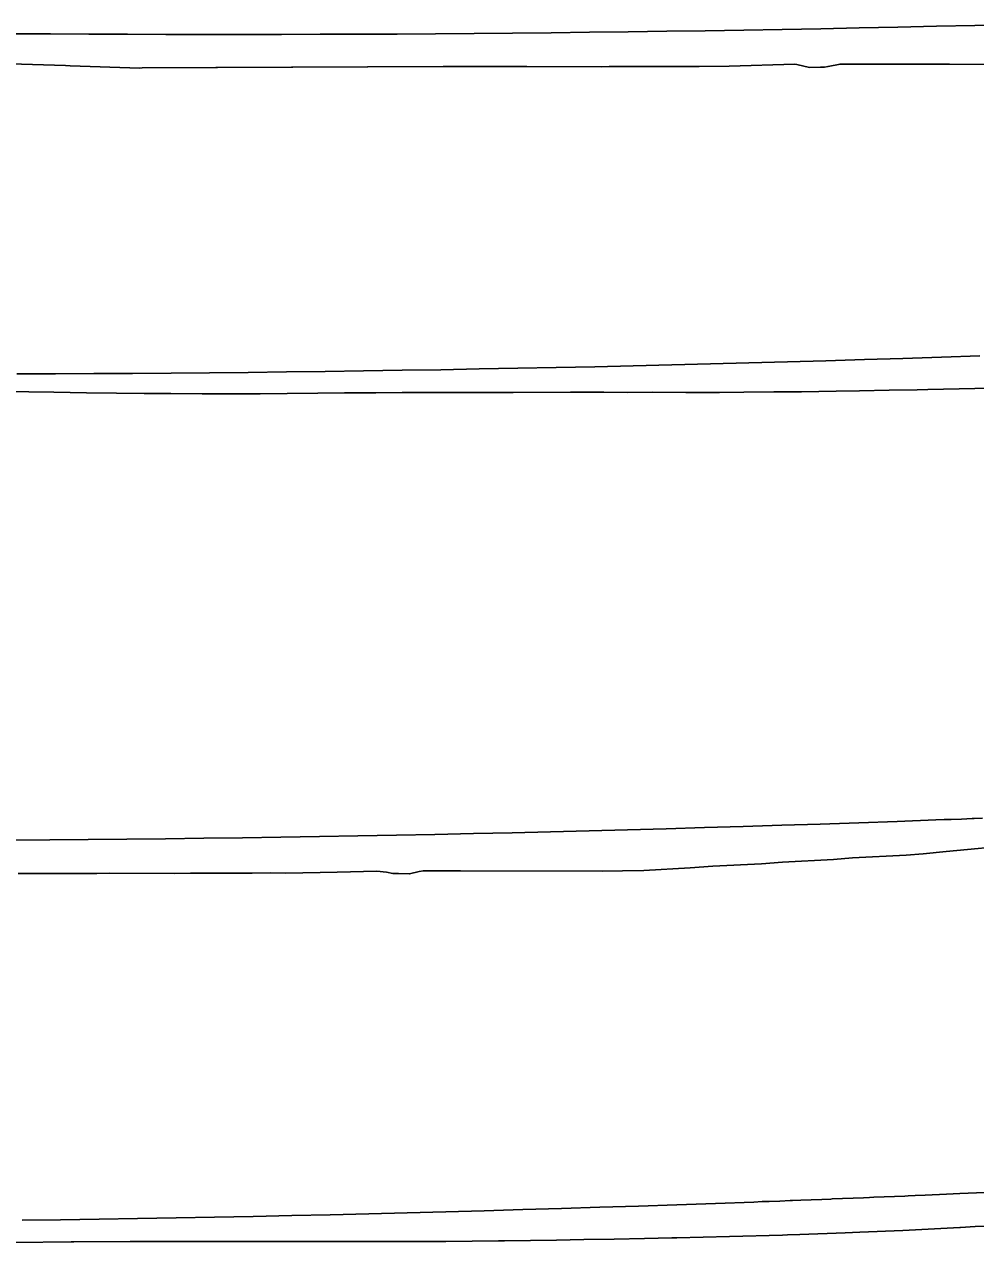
# Model space of a CAD drawing. Extents: x -70 to 701944, y -4 to 666871.
# Drawn here: x 697576.8 to 697823.7, y 666503.9 to 666820.3 of the extents above; entities that cross this region are included whole.
import ezdxf

# ---------------------------------------------------------------- set-up
doc = ezdxf.new("R2010")
doc.units = 0
for name, color, linetype in [('R_Fin Surface', 7, 'Continuous'), ('R_No Plot', 7, 'Continuous'), ('T_Notes', 7, 'Continuous')]:
    doc.layers.add(name, color=color, linetype=linetype)

msp = doc.modelspace()

# ---------------------------------------------------------------- linework, layer by layer
at = {"layer": 'R_Fin Surface'}
for points in [[(697573.54, 666817.83), (697583.54, 666817.76), (697593.54, 666817.71), (697603.54, 666817.67), (697613.54, 666817.65), (697623.54, 666817.63), (697633.54, 666817.63), (697643.54, 666817.64), (697653.54, 666817.67), (697663.54, 666817.7), (697673.54, 666817.75), (697683.54, 666817.81), (697693.54, 666817.89), (697703.54, 666817.98), (697713.54, 666818.07), (697723.54, 666818.19), (697733.54, 666818.31), (697743.54, 666818.45), (697753.54, 666818.6), (697763.54, 666818.76), (697773.54, 666818.94), (697783.54, 666819.13), (697793.54, 666819.33), (697803.54, 666819.54), (697813.54, 666819.77), (697823.54, 666820), (697833.54, 666820.26)], [(697574.87, 666729.48), (697584.87, 666729.52), (697594.87, 666729.57), (697604.87, 666729.63), (697614.87, 666729.71), (697624.87, 666729.79), (697634.87, 666729.89), (697644.87, 666730.01), (697654.87, 666730.13), (697664.87, 666730.27), (697674.87, 666730.42), (697684.87, 666730.58), (697694.87, 666730.76), (697704.87, 666730.94), (697714.87, 666731.14), (697724.87, 666731.36), (697734.87, 666731.58), (697744.87, 666731.82), (697754.87, 666732.07), (697764.87, 666732.34), (697774.87, 666732.61), (697784.87, 666732.9), (697794.87, 666733.2), (697804.87, 666733.52), (697814.87, 666733.84), (697824.87, 666734.18)], [(697573.39, 666608.38), (697583.39, 666608.46), (697593.39, 666608.54), (697603.39, 666608.64), (697613.39, 666608.75), (697623.39, 666608.88), (697633.39, 666609.02), (697643.39, 666609.17), (697653.39, 666609.33), (697663.39, 666609.51), (697673.39, 666609.69), (697683.39, 666609.89), (697693.39, 666610.11), (697703.39, 666610.33), (697713.39, 666610.57), (697723.39, 666610.82), (697733.39, 666611.09), (697743.39, 666611.36), (697753.39, 666611.65), (697763.39, 666611.95), (697773.39, 666612.27), (697783.39, 666612.59), (697793.39, 666612.93), (697803.39, 666613.29), (697813.39, 666613.65), (697815.56, 666613.73), (697817.38, 666613.8), (697820.11, 666613.9), (697822.83, 666614.01), (697823.39, 666614.03), (697825.56, 666614.11)], [(697576.19, 666509.68), (697586.19, 666509.81), (697596.19, 666509.96), (697606.19, 666510.13), (697616.19, 666510.3), (697626.19, 666510.49), (697636.19, 666510.69), (697646.19, 666510.9), (697656.19, 666511.13), (697666.19, 666511.37), (697676.19, 666511.62), (697686.19, 666511.88), (697696.19, 666512.16), (697706.19, 666512.45), (697716.19, 666512.75), (697726.19, 666513.06), (697736.19, 666513.39), (697746.19, 666513.73), (697756.19, 666514.08), (697766.19, 666514.44), (697768.36, 666514.53), (697770.17, 666514.59), (697772.9, 666514.7), (697775.63, 666514.8), (697776.19, 666514.82), (697778.35, 666514.91), (697781.08, 666515.01), (697783.8, 666515.12), (697786.19, 666515.21), (697786.51, 666515.22), (697789.22, 666515.33), (697791.93, 666515.44), (697794.63, 666515.55), (697796.19, 666515.61), (697797.32, 666515.66), (697800.01, 666515.77), (697802.68, 666515.88), (697805.35, 666515.99), (697806.19, 666516.03), (697808.01, 666516.11), (697810.66, 666516.22), (697816.19, 666516.46), (697819.62, 666516.61), (697819.62, 666516.61), (697819.62, 666516.61), (697826.16, 666516.9)]]:
    msp.add_lwpolyline(points, dxfattribs=at)
at = {"layer": 'R_No Plot'}
for points in [[(697570.24, 666810.08), (697587.48, 666809.54), (697588.67, 666809.5), (697606.77, 666808.92), (697607.38, 666808.93), (697626.47, 666809.02), (697626.92, 666809.02), (697646.16, 666809.12), (697646.45, 666809.12), (697665.83, 666809.22), (697665.97, 666809.22), (697685.48, 666809.31), (697685.49, 666809.31), (697706.19, 666809.28), (697707.23, 666809.29), (697726.68, 666809.27), (697728.64, 666809.3), (697746.99, 666809.3), (697749.78, 666809.34), (697752.01, 666809.28), (697759.72, 666809.43), (697776.84, 666809.89), (697777.3, 666809.85), (697780.65, 666809.07), (697783.45, 666809.18), (697784.5, 666809.14), (697785.42, 666809.35), (697788.55, 666809.95), (697816.93, 666809.88), (697839.67, 666809.85)], [(697565.44, 666724.93), (697577.93, 666724.8), (697584.44, 666724.72), (697592.96, 666724.59), (697600.73, 666724.48), (697607.93, 666724.41), (697614.84, 666724.39), (697622.99, 666724.35), (697630.91, 666724.35), (697638, 666724.35), (697645.01, 666724.41), (697653, 666724.45), (697659.86, 666724.53), (697667.99, 666724.59), (697674.9, 666724.62), (697682.98, 666724.65), (697690.96, 666724.68), (697697.98, 666724.68), (697703.51, 666724.65), (697703.55, 666724.65), (697703.65, 666724.65), (697718.55, 666724.72), (697727.26, 666724.71), (697733.48, 666724.69), (697739.81, 666724.7), (697748.53, 666724.69), (697757.22, 666724.69), (697763.55, 666724.7), (697771.37, 666724.8), (697778.55, 666724.87), (697787.53, 666725), (697793.58, 666725.09), (697801.27, 666725.23), (697808.57, 666725.35), (697811.36, 666725.4), (697823.54, 666725.66), (697831.16, 666725.84)], [(697575.15, 666599.75), (697577.58, 666599.79), (697595.59, 666599.76), (697598.91, 666599.81), (697615.85, 666599.79), (697619.96, 666599.86), (697635.95, 666599.86), (697640.77, 666599.93), (697644.63, 666599.81), (697657.98, 666600.08), (697668.25, 666600.35), (697670.79, 666600.13), (697672.48, 666599.73), (697673.9, 666599.79), (697676.78, 666599.66), (697679.31, 666600.26), (697680.37, 666600.46), (697689.99, 666600.44), (697726.8, 666600.39), (697732.1, 666600.46), (697737.63, 666600.54), (697749.64, 666601.18), (697755.55, 666601.64), (697768.14, 666602.3), (697773.6, 666602.73), (697786.82, 666603.41), (697791.78, 666603.8), (697805.72, 666604.5), (697810.13, 666604.84), (697816.05, 666605.43), (697834.54, 666607.18)], [(697574.32, 666503.89), (697588.91, 666504.07), (697589.31, 666504.08), (697589.64, 666504.08), (697604.29, 666504.14), (697618.77, 666504.18), (697619.3, 666504.18), (697619.71, 666504.18), (697624.86, 666504.17), (697638.11, 666504.2), (697639.86, 666504.2), (697653.74, 666504.19), (697654.78, 666504.19), (697655.83, 666504.19), (697669.84, 666504.17), (697683.78, 666504.18), (697684.87, 666504.18), (697686.2, 666504.19), (697699.86, 666504.34), (697701.45, 666504.36), (697714.9, 666504.56), (697722.07, 666504.69), (697729.89, 666504.81), (697737.78, 666504.99), (697744.86, 666505.14), (697746.13, 666505.17), (697759.83, 666505.49), (697773.59, 666505.86), (697774.89, 666505.89), (697778.06, 666506), (697789.85, 666506.41), (697793.67, 666506.57), (697804.84, 666507.05), (697814.68, 666507.56), (697819.62, 666507.81), (697819.62, 666507.81), (697819.82, 666507.82), (697823.64, 666508.05), (697826.16, 666508.2)]]:
    msp.add_lwpolyline(points, dxfattribs=at)
at = {"layer": 'T_Notes'}
for points in [[(697833.54, 666820.26), (697823.54, 666820), (697813.54, 666819.77), (697803.54, 666819.54), (697793.54, 666819.33), (697783.54, 666819.13), (697773.54, 666818.94), (697763.54, 666818.76), (697753.54, 666818.6), (697743.54, 666818.45), (697733.54, 666818.31), (697723.54, 666818.19), (697713.54, 666818.07), (697703.54, 666817.98), (697693.54, 666817.89), (697683.54, 666817.81), (697673.54, 666817.75), (697663.54, 666817.7), (697653.54, 666817.67), (697643.54, 666817.64), (697633.54, 666817.63), (697623.54, 666817.63), (697613.54, 666817.65), (697603.54, 666817.67), (697593.54, 666817.71), (697583.54, 666817.76), (697573.54, 666817.83)], [(697570.24, 666810.08), (697587.48, 666809.54), (697588.67, 666809.5), (697606.77, 666808.92), (697607.38, 666808.93), (697626.47, 666809.02), (697626.92, 666809.02), (697646.16, 666809.12), (697646.45, 666809.12), (697665.83, 666809.22), (697665.97, 666809.22), (697685.48, 666809.31), (697706.19, 666809.28), (697707.23, 666809.29), (697726.68, 666809.27), (697728.64, 666809.3), (697746.99, 666809.3), (697749.78, 666809.34), (697752.01, 666809.28), (697759.72, 666809.43), (697776.84, 666809.89), (697777.3, 666809.85), (697780.65, 666809.07), (697783.45, 666809.18), (697784.5, 666809.14), (697785.42, 666809.35), (697788.55, 666809.95), (697816.93, 666809.88), (697839.67, 666809.85)], [(697824.87, 666734.18), (697814.87, 666733.84), (697804.87, 666733.52), (697794.87, 666733.2), (697784.87, 666732.9), (697774.87, 666732.61), (697764.87, 666732.34), (697754.87, 666732.07), (697744.87, 666731.82), (697734.87, 666731.58), (697724.87, 666731.36), (697714.87, 666731.14), (697704.87, 666730.94), (697694.87, 666730.76), (697684.87, 666730.58), (697674.87, 666730.42), (697664.87, 666730.27), (697654.87, 666730.13), (697644.87, 666730.01), (697634.87, 666729.89), (697624.87, 666729.79), (697614.87, 666729.71), (697604.87, 666729.63), (697594.87, 666729.57), (697584.87, 666729.52), (697574.87, 666729.48)], [(697565.44, 666724.93), (697577.93, 666724.8), (697584.44, 666724.72), (697592.96, 666724.59), (697600.73, 666724.48), (697607.93, 666724.41), (697614.84, 666724.39), (697622.99, 666724.35), (697630.91, 666724.35), (697638, 666724.35), (697645.01, 666724.41), (697653, 666724.45), (697659.86, 666724.53), (697667.99, 666724.59), (697674.9, 666724.62), (697682.98, 666724.65), (697690.96, 666724.68), (697697.98, 666724.68), (697703.51, 666724.65), (697703.55, 666724.65), (697703.65, 666724.65), (697718.55, 666724.72), (697727.26, 666724.71), (697733.48, 666724.69), (697739.81, 666724.7), (697748.53, 666724.69), (697757.22, 666724.69), (697763.55, 666724.7), (697771.37, 666724.8), (697778.55, 666724.87), (697787.53, 666725), (697793.58, 666725.09), (697801.27, 666725.23), (697808.57, 666725.35), (697811.36, 666725.4), (697823.54, 666725.66), (697831.16, 666725.84)], [(697825.56, 666614.11), (697823.39, 666614.03), (697822.83, 666614.01), (697820.11, 666613.9), (697817.38, 666613.8), (697815.56, 666613.73), (697813.39, 666613.65), (697803.39, 666613.29), (697793.39, 666612.93), (697783.39, 666612.59), (697773.39, 666612.27), (697763.39, 666611.95), (697753.39, 666611.65), (697743.39, 666611.36), (697733.39, 666611.09), (697723.39, 666610.82), (697713.39, 666610.57), (697703.39, 666610.33), (697693.39, 666610.11), (697683.39, 666609.89), (697673.39, 666609.69), (697663.39, 666609.51), (697653.39, 666609.33), (697643.39, 666609.17), (697633.39, 666609.02), (697623.39, 666608.88), (697613.39, 666608.75), (697603.39, 666608.64), (697593.39, 666608.54), (697583.39, 666608.46), (697573.39, 666608.38)], [(697575.15, 666599.75), (697577.58, 666599.79), (697595.59, 666599.76), (697598.91, 666599.81), (697615.85, 666599.79), (697619.96, 666599.86), (697635.95, 666599.86), (697640.77, 666599.93), (697644.63, 666599.81), (697657.98, 666600.08), (697668.25, 666600.35), (697670.79, 666600.13), (697672.48, 666599.73), (697673.9, 666599.79), (697676.78, 666599.66), (697679.31, 666600.26), (697680.37, 666600.46), (697689.99, 666600.44), (697726.8, 666600.39), (697732.1, 666600.46), (697737.63, 666600.54), (697749.64, 666601.18), (697755.55, 666601.64), (697768.14, 666602.3), (697773.6, 666602.73), (697786.82, 666603.41), (697791.78, 666603.8), (697805.72, 666604.5), (697810.13, 666604.84), (697816.05, 666605.43), (697834.54, 666607.18)], [(697826.16, 666516.9), (697819.62, 666516.61), (697816.19, 666516.46), (697810.66, 666516.22), (697808.01, 666516.11), (697806.19, 666516.03), (697805.35, 666515.99), (697802.68, 666515.88), (697800.01, 666515.77), (697797.32, 666515.66), (697796.19, 666515.61), (697794.63, 666515.55), (697791.93, 666515.44), (697789.22, 666515.33), (697786.51, 666515.22), (697786.19, 666515.21), (697783.8, 666515.12), (697781.08, 666515.01), (697778.35, 666514.91), (697776.19, 666514.82), (697775.63, 666514.8), (697772.9, 666514.7), (697770.17, 666514.59), (697768.36, 666514.53), (697766.19, 666514.44), (697756.19, 666514.08), (697746.19, 666513.73), (697736.19, 666513.39), (697726.19, 666513.06), (697716.19, 666512.75), (697706.19, 666512.45), (697696.19, 666512.16), (697686.19, 666511.88), (697676.19, 666511.62), (697666.19, 666511.37), (697656.19, 666511.13), (697646.19, 666510.9), (697636.19, 666510.69), (697626.19, 666510.49), (697616.19, 666510.3), (697606.19, 666510.13), (697596.19, 666509.96), (697586.19, 666509.81), (697576.19, 666509.68)], [(697574.32, 666503.89), (697588.91, 666504.07), (697589.31, 666504.08), (697589.64, 666504.08), (697604.29, 666504.14), (697618.77, 666504.18), (697619.3, 666504.18), (697619.71, 666504.18), (697624.86, 666504.17), (697638.11, 666504.2), (697639.86, 666504.2), (697653.74, 666504.19), (697654.78, 666504.19), (697655.83, 666504.19), (697669.84, 666504.17), (697683.78, 666504.18), (697684.87, 666504.18), (697686.2, 666504.19), (697699.86, 666504.34), (697701.45, 666504.36), (697714.9, 666504.56), (697722.07, 666504.69), (697729.89, 666504.81), (697737.78, 666504.99), (697744.86, 666505.14), (697746.13, 666505.17), (697759.83, 666505.49), (697773.59, 666505.86), (697774.89, 666505.89), (697778.06, 666506), (697789.85, 666506.41), (697793.67, 666506.57), (697804.84, 666507.05), (697814.68, 666507.56), (697819.62, 666507.81), (697819.82, 666507.82), (697823.64, 666508.05), (697826.16, 666508.2)]]:
    msp.add_lwpolyline(points, dxfattribs=at)

doc.saveas('drawing.dxf')
